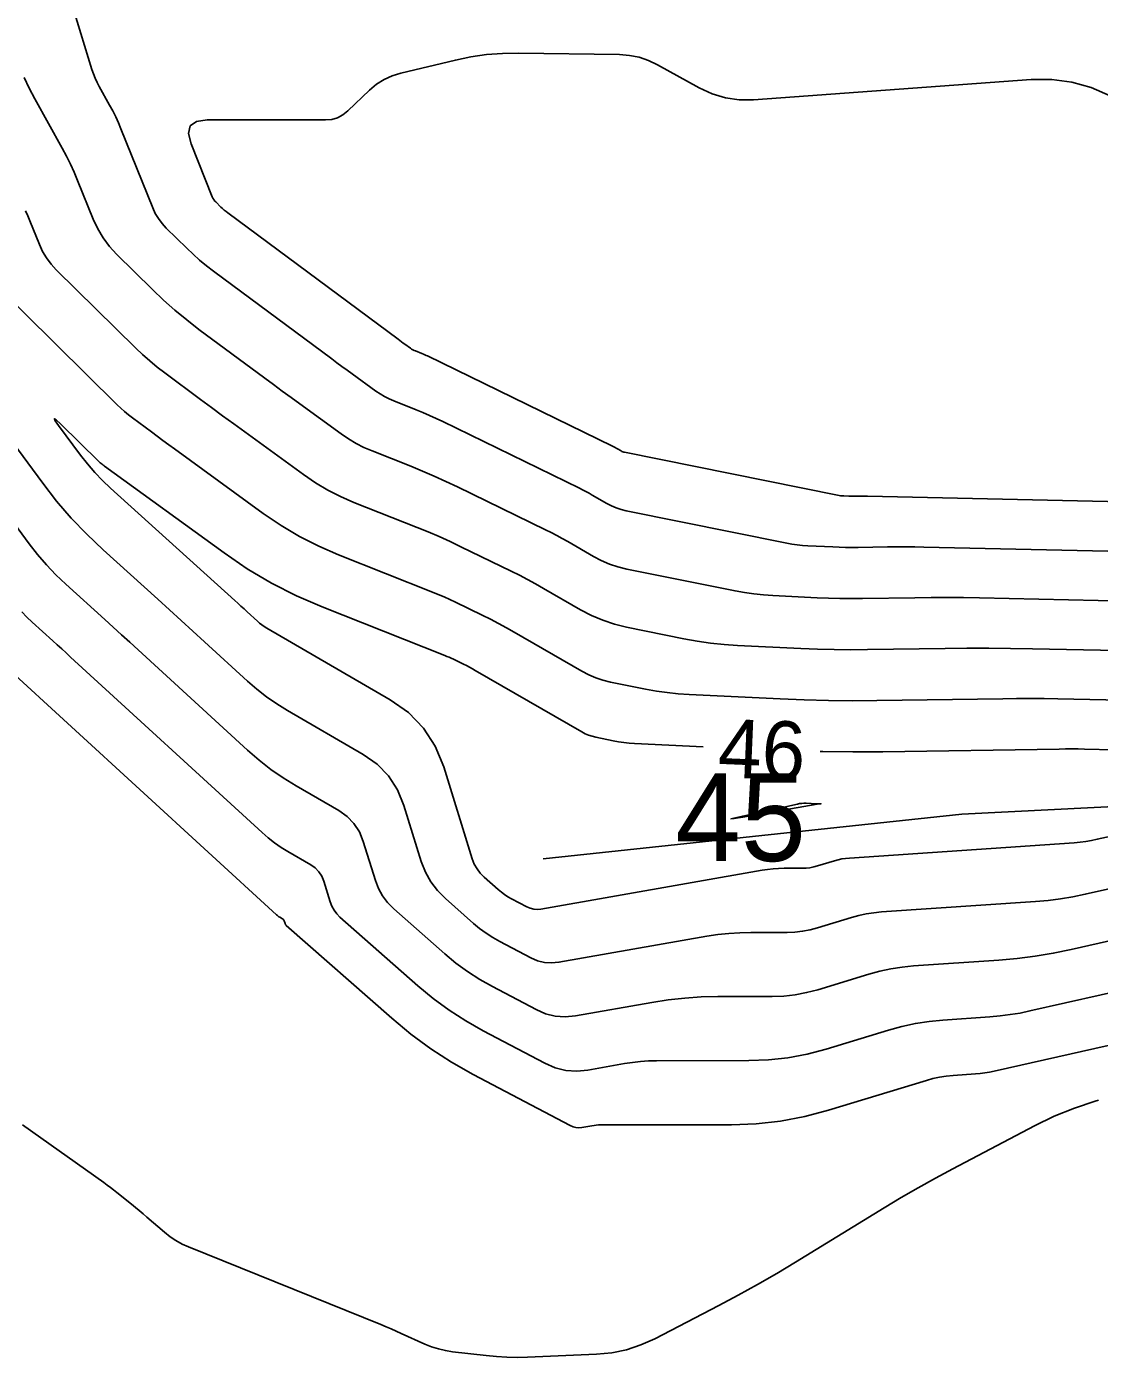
# Model space of a CAD drawing. Extents: x 2384780 to 2405861, y 547869 to 573706.
# Drawn here: x 2396785.72 to 2396822.36, y 552675.72 to 552721.2 of the extents above; entities that cross this region are included whole.
import ezdxf

# ---------------------------------------------------------------- set-up
doc = ezdxf.new("R2010")
doc.units = 0
for name, color, linetype in [('Old_Level_5', 7, 'Continuous'), ('Old_Level_60', 7, 'Continuous'), ('Old_Level_61', 7, 'Continuous')]:
    doc.layers.add(name, color=color, linetype=linetype)

msp = doc.modelspace()

# ---------------------------------------------------------------- linework, layer by layer
at = {"layer": 'Old_Level_5'}
msp.add_lwpolyline([(2396894.8035, 552698.00675), (2396878.69875, 552697.3585), (2396817.66025, 552694.29175), (2396803.3585, 552692.75825)], dxfattribs=at)
at = {"layer": 'Old_Level_60'}
for points in [[(2396822.731, 552718.842), (2396822.0845, 552719.12175), (2396821.41875, 552719.30675), (2396820.73375, 552719.39675), (2396820.02925, 552719.392), (2396810.54725, 552718.6985), (2396810.05925, 552718.69675), (2396809.58675, 552718.76475), (2396809.12925, 552718.90175), (2396808.68725, 552719.1085), (2396807.268, 552719.8965), (2396806.9585, 552720.045), (2396806.638, 552720.1525), (2396806.3065, 552720.219), (2396805.96425, 552720.2445), (2396802.5145, 552720.296), (2396801.97075, 552720.28725), (2396801.43075, 552720.245), (2396800.89425, 552720.169), (2396800.36175, 552720.05975), (2396798.4975, 552719.6165), (2396798.201, 552719.5255), (2396797.92425, 552719.398), (2396797.6675, 552719.234), (2396797.4305, 552719.0335), (2396796.689, 552718.31925), (2396796.5225, 552718.18525), (2396796.3405, 552718.0895), (2396796.143, 552718.032), (2396795.93025, 552718.013), (2396791.88375, 552718.012), (2396791.51925, 552717.96075), (2396791.30575, 552717.8075), (2396791.24325, 552717.55225), (2396791.33175, 552717.195), (2396792.05725, 552715.39025), (2396792.07975, 552715.3415), (2396792.10675, 552715.29575), (2396792.1385, 552715.25325), (2396792.17475, 552715.2135)], [(2396825.364, 552701.5215), (2396818.26525, 552701.678), (2396817.71475, 552701.6875), (2396817.164, 552701.692), (2396816.6135, 552701.6915), (2396816.063, 552701.6855), (2396814.26425, 552701.6585), (2396813.87875, 552701.65575), (2396813.4935, 552701.659), (2396813.1085, 552701.66875), (2396812.72325, 552701.6845), (2396811.20725, 552701.75875), (2396810.88325, 552701.78075), (2396810.5605, 552701.81475), (2396810.2395, 552701.861), (2396809.91975, 552701.91925), (2396806.21525, 552702.6665), (2396805.917, 552702.73925), (2396805.6275, 552702.83525), (2396805.347, 552702.9545), (2396805.07525, 552703.09725), (2396804.20175, 552703.60125), (2396804.0135, 552703.7075), (2396803.82375, 552703.81075), (2396803.63225, 552703.9105), (2396803.43875, 552704.00675), (2396800.43225, 552705.474), (2396800.0395, 552705.661), (2396799.643, 552705.8405), (2396799.2435, 552706.01225), (2396798.84025, 552706.1765), (2396797.51825, 552706.7), (2396797.2395, 552706.82075), (2396796.97, 552706.958), (2396796.70975, 552707.11225), (2396796.45875, 552707.283), (2396795.05225, 552708.30625), (2396794.75125, 552708.52575), (2396794.45075, 552708.746), (2396794.1505, 552708.967), (2396793.851, 552709.18875), (2396791.6035, 552710.856), (2396791.18775, 552711.176), (2396790.78375, 552711.50975), (2396790.39175, 552711.85775), (2396790.0115, 552712.2195), (2396788.7895, 552713.424), (2396788.543, 552713.6925), (2396788.328, 552713.98175), (2396788.144, 552714.29175), (2396787.9915, 552714.62275), (2396787.45925, 552715.94725), (2396787.34075, 552716.229), (2396787.2135, 552716.5065), (2396787.0775, 552716.78), (2396786.93275, 552717.049), (2396785.994, 552718.7305), (2396785.80275, 552719.095), (2396785.63175, 552719.46825)], [(2396792.17475, 552715.2135), (2396792.35475, 552715.03625), (2396792.41075, 552714.98275), (2396792.4685, 552714.93175), (2396792.528, 552714.8825), (2396792.58925, 552714.83525), (2396798.41225, 552710.51525), (2396798.469, 552710.47325), (2396798.526, 552710.43125), (2396798.583, 552710.3895), (2396798.64, 552710.348), (2396798.82675, 552710.212), (2396798.8675, 552710.1845), (2396798.90975, 552710.15925), (2396798.9535, 552710.137), (2396798.99875, 552710.1175), (2396799.222, 552710.029), (2396799.26975, 552710.00975), (2396799.31675, 552709.98925), (2396799.36375, 552709.96825), (2396799.41025, 552709.946), (2396805.73525, 552706.8595), (2396805.776, 552706.83925), (2396805.81625, 552706.81825), (2396805.85625, 552706.7965), (2396805.89575, 552706.77425), (2396806.0245, 552706.7), (2396806.0525, 552706.68525), (2396806.0815, 552706.67275), (2396806.11125, 552706.663), (2396806.142, 552706.6555), (2396813.41575, 552705.18825), (2396813.46825, 552705.17875), (2396813.52125, 552705.171), (2396813.5745, 552705.1655), (2396813.628, 552705.16175), (2396813.803, 552705.15325), (2396813.8405, 552705.15175), (2396813.878, 552705.15075), (2396813.9155, 552705.1505), (2396813.953, 552705.15075), (2396814.213, 552705.15475), (2396814.26875, 552705.15525), (2396814.3245, 552705.15525), (2396814.38025, 552705.15475), (2396814.436, 552705.154), (2396828.27825, 552704.84875)], [(2396823.5605, 552699.8655), (2396820.077, 552699.94225), (2396819.3305, 552699.95525), (2396818.584, 552699.96125), (2396817.8375, 552699.9605), (2396817.09075, 552699.95275), (2396814.438, 552699.9125), (2396813.8695, 552699.9085), (2396813.3015, 552699.9135), (2396812.73325, 552699.92775), (2396812.1655, 552699.951), (2396810.00275, 552700.057), (2396809.54025, 552700.08825), (2396809.08025, 552700.13675), (2396808.622, 552700.20275), (2396808.16625, 552700.28575), (2396806.2125, 552700.67975), (2396805.8, 552700.7805), (2396805.3995, 552700.91325), (2396805.01125, 552701.07825), (2396804.63525, 552701.27575), (2396803.37325, 552702.004), (2396803.1015, 552702.15775), (2396802.82725, 552702.3065), (2396802.5505, 552702.45075), (2396802.27125, 552702.59), (2396800.5525, 552703.42875), (2396800.18275, 552703.60475), (2396799.8095, 552703.77375), (2396799.43325, 552703.9355), (2396799.054, 552704.09), (2396796.898, 552704.94375), (2396796.4435, 552705.1405), (2396796.004, 552705.3645), (2396795.57975, 552705.61575), (2396795.17025, 552705.8945), (2396793.168, 552707.351), (2396792.79, 552707.62675), (2396792.41275, 552707.90325), (2396792.03625, 552708.1805), (2396791.66025, 552708.45875), (2396790.43325, 552709.369), (2396790.174, 552709.5685), (2396789.92225, 552709.7765), (2396789.67775, 552709.99325), (2396789.441, 552710.21875), (2396786.7275, 552712.89325), (2396786.54975, 552713.087), (2396786.39475, 552713.2955), (2396786.262, 552713.51925), (2396786.15175, 552713.75775), (2396785.82875, 552714.56175), (2396785.757, 552714.73275), (2396785.67975, 552714.901)], [(2396823.1285, 552698.17925), (2396820.94125, 552698.2275), (2396820.4725, 552698.23575), (2396820.00375, 552698.2395), (2396819.535, 552698.239), (2396819.06625, 552698.234), (2396814.765, 552698.169), (2396813.937, 552698.163), (2396813.10925, 552698.17025), (2396812.28175, 552698.191), (2396811.4545, 552698.225), (2396808.34425, 552698.37725), (2396807.97, 552698.40275), (2396807.59775, 552698.442), (2396807.227, 552698.49525), (2396806.858, 552698.5625), (2396805.65575, 552698.805), (2396805.40175, 552698.867), (2396805.15525, 552698.94875), (2396804.9165, 552699.05025), (2396804.685, 552699.17175), (2396802.374, 552700.5055), (2396802.1045, 552700.65775), (2396801.8325, 552700.8055), (2396801.558, 552700.9485), (2396801.281, 552701.0865), (2396800.37175, 552701.53025), (2396800.176, 552701.6235), (2396799.97875, 552701.71275), (2396799.77975, 552701.79825), (2396799.579, 552701.88), (2396796.371, 552703.15075), (2396795.695, 552703.44325), (2396795.041, 552703.7765), (2396794.40975, 552704.1505), (2396793.8005, 552704.565), (2396790.77175, 552706.76825), (2396790.57275, 552706.9135), (2396790.374, 552707.059), (2396790.17575, 552707.205), (2396789.97775, 552707.3515), (2396789.33175, 552707.831), (2396789.19525, 552707.936), (2396789.0625, 552708.0455), (2396788.934, 552708.15975), (2396788.80925, 552708.2785), (2396784.5965, 552712.4305)], [(2396783.7335, 552709.023), (2396786.269, 552705.59675), (2396786.74175, 552704.99), (2396787.24275, 552704.40875), (2396787.772, 552703.85325), (2396788.3295, 552703.3235), (2396790.19725, 552701.63475), (2396790.59725, 552701.2725), (2396790.9965, 552700.9095), (2396791.39525, 552700.54575), (2396791.79325, 552700.1815), (2396793.25875, 552698.8375), (2396793.57975, 552698.55875), (2396793.91425, 552698.2985), (2396794.26225, 552698.057), (2396794.624, 552697.83375), (2396797.2165, 552696.329), (2396797.691, 552695.995), (2396798.0805, 552695.59325), (2396798.38525, 552695.12375), (2396798.60475, 552694.5865), (2396799.199, 552692.67025), (2396799.33725, 552692.31025), (2396799.52025, 552691.979), (2396799.7475, 552691.67675), (2396800.01925, 552691.403), (2396800.97975, 552690.5565), (2396801.19, 552690.38175), (2396801.40975, 552690.22025), (2396801.6385, 552690.07225), (2396801.87675, 552689.93775), (2396802.939, 552689.3775), (2396803.16975, 552689.27825), (2396803.40725, 552689.21975), (2396803.651, 552689.20275), (2396803.90125, 552689.22675), (2396808.9555, 552690.115), (2396809.3295, 552690.1725), (2396809.705, 552690.21375), (2396810.08175, 552690.23875), (2396810.46025, 552690.24725), (2396811.6985, 552690.24875), (2396811.96225, 552690.2585), (2396812.22325, 552690.28775), (2396812.48125, 552690.33625), (2396812.7365, 552690.40425), (2396813.8975, 552690.75875), (2396814.14775, 552690.8275), (2396814.4005, 552690.8815), (2396814.656, 552690.921), (2396814.91425, 552690.946), (2396820.18025, 552691.30575), (2396820.6085, 552691.34325), (2396821.0345, 552691.39725), (2396821.458, 552691.4675), (2396821.879, 552691.5545), (2396823.25075, 552691.865)], [(2396808.82825, 552696.59275), (2396806.4815, 552696.70775), (2396806.2975, 552696.72025), (2396806.11425, 552696.7395), (2396805.932, 552696.76575), (2396805.7505, 552696.79875), (2396805.159, 552696.918), (2396805.034, 552696.9485), (2396804.913, 552696.98875), (2396804.7955, 552697.03875), (2396804.6815, 552697.0985), (2396801.0435, 552699.198), (2396800.9425, 552699.255), (2396800.84075, 552699.31025), (2396800.738, 552699.36375), (2396800.63425, 552699.4155), (2396800.294, 552699.5815), (2396800.22075, 552699.6165), (2396800.147, 552699.65), (2396800.0725, 552699.682), (2396799.99725, 552699.7125), (2396795.81225, 552701.37), (2396794.93, 552701.75175), (2396794.077, 552702.1865), (2396793.25325, 552702.6745), (2396792.45875, 552703.21525), (2396788.3755, 552706.18575), (2396788.3555, 552706.20025), (2396788.33525, 552706.215), (2396788.31525, 552706.22975), (2396788.29525, 552706.2445), (2396788.23025, 552706.293), (2396788.21625, 552706.3035), (2396788.203, 552706.3145), (2396788.19, 552706.326), (2396788.1775, 552706.338), (2396786.87325, 552707.6235), (2396786.72575, 552707.7615), (2396786.666, 552707.7985), (2396786.69425, 552707.73425), (2396786.81025, 552707.5685)], [(2396786.81025, 552707.5685), (2396787.5565, 552706.56), (2396787.79225, 552706.2575), (2396788.04175, 552705.968), (2396788.3055, 552705.691), (2396788.5835, 552705.427), (2396792.8255, 552701.5915), (2396792.93225, 552701.49475), (2396793.03875, 552701.398), (2396793.14525, 552701.30075), (2396793.2515, 552701.2035), (2396793.59825, 552700.8855), (2396793.67425, 552700.8195), (2396793.75325, 552700.758), (2396793.83575, 552700.70075), (2396793.92125, 552700.648), (2396798.1365, 552698.20125), (2396798.76225, 552697.761), (2396799.276, 552697.23125), (2396799.6775, 552696.6125), (2396799.967, 552695.904), (2396800.94075, 552692.764), (2396801.00975, 552692.5845), (2396801.101, 552692.41925), (2396801.21425, 552692.2685), (2396801.34975, 552692.132), (2396801.829, 552691.7095), (2396801.934, 552691.6225), (2396802.0435, 552691.542), (2396802.15775, 552691.468), (2396802.2765, 552691.40075), (2396802.8065, 552691.1215), (2396802.9215, 552691.07175), (2396803.04, 552691.04275), (2396803.1615, 552691.03425), (2396803.2865, 552691.04625), (2396810.8375, 552692.3735), (2396811.02475, 552692.40225), (2396811.21275, 552692.423), (2396811.40125, 552692.43525), (2396811.59075, 552692.43975), (2396812.2105, 552692.44025), (2396812.3425, 552692.44525), (2396812.47325, 552692.46), (2396812.6025, 552692.48425), (2396812.73025, 552692.51825), (2396813.31125, 552692.69575), (2396813.4365, 552692.73), (2396813.563, 552692.75725), (2396813.691, 552692.777), (2396813.82025, 552692.7895), (2396821.505, 552693.31425), (2396821.703, 552693.3315), (2396821.89975, 552693.3565), (2396822.09525, 552693.389), (2396822.28975, 552693.429), (2396822.9235, 552693.5725)], [(2396784.502, 552705.28125), (2396785.8015, 552703.52525), (2396786.0885, 552703.15675), (2396786.39275, 552702.80375), (2396786.71425, 552702.4665), (2396787.05275, 552702.14475), (2396788.3855, 552700.93975), (2396788.67075, 552700.6815), (2396788.95575, 552700.4225), (2396789.24, 552700.163), (2396789.524, 552699.903), (2396793.2665, 552696.47125), (2396793.655, 552696.13375), (2396794.05975, 552695.81875), (2396794.48125, 552695.526), (2396794.91925, 552695.256), (2396796.3765, 552694.41), (2396796.66325, 552694.20825), (2396796.8985, 552693.9655), (2396797.0825, 552693.682), (2396797.215, 552693.3575), (2396797.62875, 552692.024), (2396797.73425, 552691.74925), (2396797.87375, 552691.49625), (2396798.04725, 552691.2655), (2396798.25475, 552691.05675), (2396800.00025, 552689.518), (2396800.3825, 552689.2005), (2396800.78175, 552688.90725), (2396801.19775, 552688.63825), (2396801.63025, 552688.3935), (2396803.1175, 552687.6095), (2396803.44075, 552687.47025), (2396803.773, 552687.3885), (2396804.11425, 552687.3645), (2396804.4645, 552687.398), (2396807.0745, 552687.857), (2396807.63475, 552687.943), (2396808.19725, 552688.00475), (2396808.76175, 552688.042), (2396809.3285, 552688.05475), (2396811.186, 552688.057), (2396811.58175, 552688.07175), (2396811.97325, 552688.11575), (2396812.3605, 552688.1885), (2396812.74325, 552688.29025), (2396814.484, 552688.82175), (2396814.859, 552688.92475), (2396815.238, 552689.006), (2396815.621, 552689.06525), (2396816.008, 552689.10275), (2396818.926, 552689.302), (2396819.5495, 552689.35675), (2396820.1695, 552689.43525), (2396820.786, 552689.53775), (2396821.399, 552689.66425), (2396823.55725, 552690.153)], [(2396785.54925, 552701.2045), (2396785.7205, 552701.02475), (2396785.90075, 552700.85325), (2396786.611, 552700.21125), (2396786.763, 552700.0735), (2396786.91475, 552699.9355), (2396787.0665, 552699.79725), (2396787.21775, 552699.65875), (2396793.76175, 552693.65775), (2396793.96875, 552693.47775), (2396794.1845, 552693.31), (2396794.409, 552693.154), (2396794.64225, 552693.01), (2396795.419, 552692.55925), (2396795.57175, 552692.45175), (2396795.697, 552692.3225), (2396795.795, 552692.1715), (2396795.86575, 552691.9985), (2396796.08625, 552691.288), (2396796.1425, 552691.1415), (2396796.21675, 552691.00675), (2396796.30925, 552690.88375), (2396796.41975, 552690.7725), (2396799.085, 552688.423), (2396799.6065, 552687.99), (2396800.151, 552687.59), (2396800.71825, 552687.223), (2396801.30825, 552686.88925), (2396803.4235, 552685.774), (2396803.7745, 552685.623), (2396804.13525, 552685.53425), (2396804.50575, 552685.50825), (2396804.886, 552685.54475), (2396806.1445, 552685.76575), (2396806.41475, 552685.80725), (2396806.68575, 552685.837), (2396806.958, 552685.855), (2396807.2315, 552685.86125), (2396810.38375, 552685.86475), (2396811.05575, 552685.89025), (2396811.72025, 552685.96475), (2396812.37725, 552686.08825), (2396813.027, 552686.261), (2396815.15325, 552686.91025), (2396815.6115, 552687.036), (2396816.0745, 552687.13525), (2396816.54225, 552687.20775), (2396817.01525, 552687.2535), (2396818.62425, 552687.36325), (2396818.968, 552687.3935), (2396819.31, 552687.43675), (2396819.65, 552687.49325), (2396819.988, 552687.563), (2396823.64025, 552688.39)], [(2396820.9905, 552696.5145), (2396814.96, 552696.42325), (2396813.93825, 552696.416), (2396812.917, 552696.425), (2396812.82475, 552696.4275)], [(2396822.867, 552696.48925), (2396821.8565, 552696.5115), (2396821.64, 552696.5155), (2396821.4235, 552696.51725), (2396821.207, 552696.517), (2396820.9905, 552696.5145)], [(2396822.3345, 552684.5105), (2396822.21475, 552684.47925), (2396821.50775, 552684.2445), (2396820.8175, 552683.964), (2396820.14425, 552683.6375), (2396817.355, 552682.1715), (2396816.76025, 552681.85275), (2396816.17075, 552681.524), (2396815.587, 552681.1855), (2396815.0085, 552680.8375), (2396811.98375, 552678.983), (2396811.338, 552678.59475), (2396810.68575, 552678.21825), (2396810.027, 552677.85325), (2396809.36175, 552677.5), (2396807.17775, 552676.36425), (2396806.7025, 552676.1485), (2396806.21225, 552675.98825), (2396805.7075, 552675.883), (2396805.18775, 552675.833), (2396802.828, 552675.73275), (2396802.47425, 552675.72475), (2396802.12075, 552675.73075), (2396801.76775, 552675.7505), (2396801.4155, 552675.7845), (2396800.265, 552675.91775), (2396800.02125, 552675.95575), (2396799.78225, 552676.012), (2396799.54875, 552676.08675), (2396799.32, 552676.18025), (2396798.515, 552676.5455), (2396798.342, 552676.623), (2396798.16825, 552676.6985), (2396797.99375, 552676.77225), (2396797.8185, 552676.844), (2396791.24825, 552679.4975), (2396791.02725, 552679.59725), (2396790.8165, 552679.71425), (2396790.61625, 552679.848), (2396790.42625, 552679.999), (2396789.82275, 552680.5195), (2396789.693, 552680.6305), (2396789.56225, 552680.7405), (2396789.4305, 552680.84925), (2396789.298, 552680.95675), (2396788.79425, 552681.362), (2396788.6855, 552681.448), (2396788.57575, 552681.5325), (2396788.465, 552681.61525), (2396788.35275, 552681.6965), (2396785.5805, 552683.6755)]]:
    msp.add_lwpolyline(points, dxfattribs=at)
at = {"layer": 'Old_Level_61'}
for points in [[(2396826.83875, 552703.18475), (2396816.36175, 552703.41575), (2396816.053, 552703.421), (2396815.74425, 552703.4235), (2396815.4355, 552703.42325), (2396815.12675, 552703.42), (2396814.118, 552703.40475), (2396813.90175, 552703.40325), (2396813.68575, 552703.405), (2396813.46975, 552703.4105), (2396813.25375, 552703.41925), (2396812.4035, 552703.461), (2396812.22175, 552703.47325), (2396812.04075, 552703.4925), (2396811.86075, 552703.51825), (2396811.6815, 552703.551), (2396806.192, 552704.65825), (2396806.021, 552704.7), (2396805.855, 552704.755), (2396805.694, 552704.8235), (2396805.538, 552704.90525), (2396805.037, 552705.1945), (2396804.929, 552705.2555), (2396804.82025, 552705.31475), (2396804.71025, 552705.37175), (2396804.59925, 552705.42725), (2396799.9345, 552707.7035), (2396799.70825, 552707.81125), (2396799.47975, 552707.91475), (2396799.2495, 552708.01375), (2396799.0175, 552708.10825), (2396798.25575, 552708.41), (2396798.095, 552708.4795), (2396797.93975, 552708.5585), (2396797.78975, 552708.64725), (2396797.64525, 552708.74575), (2396796.835, 552709.33525), (2396796.6615, 552709.46175), (2396796.48825, 552709.58875), (2396796.3155, 552709.716), (2396796.14275, 552709.84375), (2396792.0965, 552712.84575), (2396791.85775, 552713.02925), (2396791.626, 552713.22075), (2396791.40125, 552713.42025), (2396791.18325, 552713.62775), (2396790.482, 552714.31875), (2396790.34075, 552714.47275), (2396790.21725, 552714.63875), (2396790.11175, 552714.81675), (2396790.02425, 552715.0065), (2396788.9395, 552717.70625), (2396788.85225, 552717.9135), (2396788.75875, 552718.1175), (2396788.65875, 552718.3185), (2396788.55225, 552718.5165), (2396788.19425, 552719.158), (2396788.12125, 552719.297), (2396788.056, 552719.4395), (2396787.9985, 552719.585), (2396787.9485, 552719.734), (2396786.68975, 552723.85025)], [(2396784.91125, 552699.4145), (2396794.25675, 552690.84425), (2396794.28225, 552690.822), (2396794.309, 552690.80125), (2396794.33675, 552690.782), (2396794.3655, 552690.76425), (2396794.46125, 552690.70875), (2396794.48025, 552690.6955), (2396794.4955, 552690.6795), (2396794.50775, 552690.66075), (2396794.5165, 552690.6395), (2396794.5435, 552690.55175), (2396794.5505, 552690.53375), (2396794.55975, 552690.51725), (2396794.57125, 552690.502), (2396794.58475, 552690.48825), (2396798.1865, 552687.31325), (2396798.8385, 552686.77175), (2396799.51925, 552686.2715), (2396800.2285, 552685.81275), (2396800.96625, 552685.3955), (2396804.288, 552683.64425), (2396804.3835, 552683.60325), (2396804.4815, 552683.579), (2396804.5825, 552683.572), (2396804.68575, 552683.58175), (2396805.028, 552683.642), (2396805.1015, 552683.65325), (2396805.17525, 552683.6615), (2396805.24925, 552683.66625), (2396805.3235, 552683.668), (2396809.79025, 552683.673), (2396810.6345, 552683.70475), (2396811.46925, 552683.7985), (2396812.295, 552683.95375), (2396813.11125, 552684.17075), (2396816.453, 552685.19125), (2396816.6775, 552685.25275), (2396816.90425, 552685.30125), (2396817.13325, 552685.33675), (2396817.365, 552685.35925), (2396818.12525, 552685.41125), (2396818.28775, 552685.4255), (2396818.44925, 552685.446), (2396818.61, 552685.47275), (2396818.76975, 552685.5055)], [(2396810.1835, 552694.18625), (2396812.7195, 552694.632), (2396812.72, 552694.632), (2396812.72025, 552694.632), (2396812.72075, 552694.632), (2396812.72125, 552694.632), (2396812.7225, 552694.632), (2396812.723, 552694.632), (2396812.72325, 552694.632), (2396812.7235, 552694.63225), (2396812.72375, 552694.63225), (2396812.725, 552694.63275), (2396812.72525, 552694.63275), (2396812.72575, 552694.63275), (2396812.726, 552694.63275), (2396812.72625, 552694.63275), (2396812.83325, 552694.64025), (2396812.85025, 552694.6415), (2396812.856, 552694.64225), (2396812.85025, 552694.64275), (2396812.833, 552694.6425), (2396812.75675, 552694.6415), (2396812.7405, 552694.64125), (2396812.72425, 552694.6415), (2396812.70775, 552694.64175), (2396812.6915, 552694.6425), (2396812.344, 552694.6595), (2396812.26975, 552694.66075), (2396812.196, 552694.657), (2396812.12275, 552694.64825), (2396812.04975, 552694.63475), (2396810.17675, 552694.221), (2396809.876, 552694.1525), (2396809.777, 552694.12375), (2396809.8795, 552694.135), (2396810.1835, 552694.18625)], [(2396818.76975, 552685.5055), (2396822.65875, 552686.38625)]]:
    msp.add_lwpolyline(points, dxfattribs=at)

# ---------------------------------------------------------------- texts
at = {"layer": 'Old_Level_60'}
msp.add_text('46', height=2, rotation=357.632008, dxfattribs=at).set_placement((2396809.30575, 552695.55675))
at = {"layer": 'Old_Level_61'}
msp.add_text('45', height=3, dxfattribs=at).set_placement((2396807.8805, 552692.68625))

doc.saveas('drawing.dxf')
